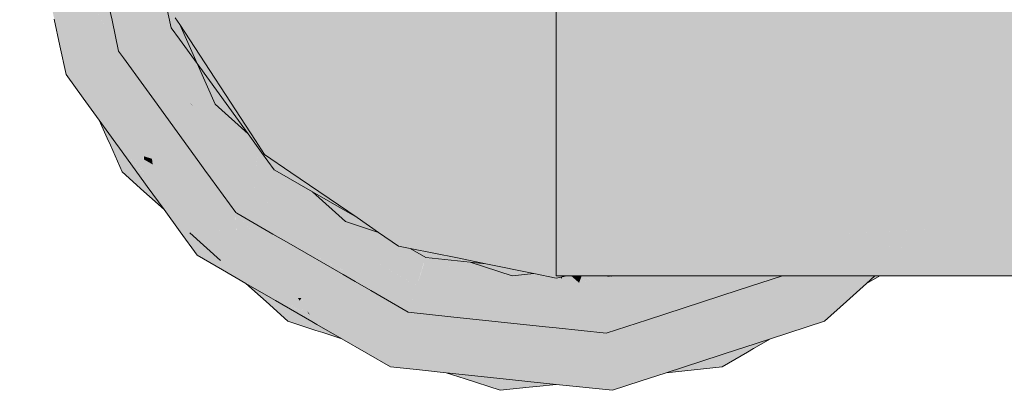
# Model space of a CAD drawing. Header units: millimetres. Extents: x 321 to 585, y -277 to 9.
# Tile 340 of 656: x 530.1492 to 530.3547, y -245.858 to -245.7807. Entities that reach past the tile are written whole.
import ezdxf

# ---------------------------------------------------------------- set-up
doc = ezdxf.new("R2010")
doc.units = ezdxf.units.MM
doc.header["$MEASUREMENT"] = 0
doc.layers.add('TQ-Aparelho sanitário', color=9, linetype='Continuous', lineweight=18)

msp = doc.modelspace()

# ---------------------------------------------------------------- hatches: boundary and pattern name
at = {"layer": 'TQ-Aparelho sanitário', "linetype": 'Continuous'}
for points in [[(530.16313, -245.75194), (530.16758, -245.76418), (530.16903, -245.76617), (530.17082, -245.76864), (530.172, -245.77026), (530.17095, -245.76796), (530.16938, -245.76453), (530.17095, -245.76796), (530.172, -245.77026), (530.17114, -245.76701), (530.172, -245.77026), (530.17512, -245.78491), (530.17745, -245.77776), (530.17122, -245.76659), (530.16987, -245.76224), (530.16479, -245.75447), (530.16987, -245.76224), (530.17122, -245.76659), (530.17745, -245.77776), (530.1783, -245.77513), (530.17472, -245.76966), (530.17193, -245.7654), (530.17156, -245.76483), (530.17148, -245.76525), (530.17156, -245.76483), (530.1705, -245.7632), (530.17156, -245.76483), (530.1716, -245.76464), (530.17156, -245.76483), (530.17193, -245.7654), (530.17472, -245.76966), (530.1783, -245.77513), (530.17212, -245.76193), (530.17169, -245.76416), (530.17212, -245.76193), (530.17008, -245.76124), (530.17212, -245.76193), (530.1783, -245.77513), (530.17512, -245.78491), (530.18392, -245.79704), (530.18505, -245.79769), (530.19687, -245.8045), (530.18414, -245.79304), (530.19, -245.79832), (530.18623, -245.78986), (530.18264, -245.78491), (530.18265, -245.78535), (530.18281, -245.79184), (530.18265, -245.78535), (530.18263, -245.78528), (530.18265, -245.78535), (530.18253, -245.78161), (530.18197, -245.78186), (530.1808, -245.78238), (530.17972, -245.77731), (530.17888, -245.77335), (530.17225, -245.7613), (530.17888, -245.77335), (530.17233, -245.76089), (530.17078, -245.75794), (530.17233, -245.76089), (530.17888, -245.77335), (530.17263, -245.75932), (530.17118, -245.75606), (530.16696, -245.7466), (530.17263, -245.75932), (530.17511, -245.76488), (530.17386, -245.75299), (530.17511, -245.76488), (530.17511, -245.7556), (530.17419, -245.7513), (530.17319, -245.7466), (530.17358, -245.73877), (530.17252, -245.7333), (530.17358, -245.73877), (530.17431, -245.72414), (530.17222, -245.72734), (530.17156, -245.72835), (530.17222, -245.72734), (530.17431, -245.72414), (530.17319, -245.7466), (530.17511, -245.7466), (530.17464, -245.72364), (530.17455, -245.7194), (530.17464, -245.72364), (530.17468, -245.72358), (530.17464, -245.72364), (530.17494, -245.73838), (530.17511, -245.73759), (530.17511, -245.72292), (530.17511, -245.7283), (530.17913, -245.71677), (530.17511, -245.7283), (530.17888, -245.71982), (530.17972, -245.71587), (530.18015, -245.71385), (530.17511, -245.71863), (530.18178, -245.71229), (530.18197, -245.71132), (530.1808, -245.7108), (530.18623, -245.70332), (530.17511, -245.70826), (530.17199, -245.72292), (530.17121, -245.72659), (530.17199, -245.72292), (530.17511, -245.70826), (530.18199, -245.7052), (530.18623, -245.70332), (530.1922, -245.68992), (530.18855, -245.69241), (530.1873, -245.69326), (530.18855, -245.69241), (530.1922, -245.68992), (530.19394, -245.68602), (530.18935, -245.68867), (530.18496, -245.6912), (530.18405, -245.69548), (530.18391, -245.69615), (530.18473, -245.69502), (530.18391, -245.69615), (530.18405, -245.69548), (530.18496, -245.6912), (530.18147, -245.69725), (530.18496, -245.6912), (530.18935, -245.68867), (530.19394, -245.68602), (530.19814, -245.67657), (530.20708, -245.66959), (530.19814, -245.67657), (530.1922, -245.68992), (530.19, -245.69486), (530.19803, -245.68593), (530.19, -245.69486), (530.19686, -245.68868), (530.19967, -245.68482), (530.2023, -245.68119), (530.2045, -245.68151), (530.2046, -245.68145), (530.21575, -245.66783), (530.21195, -245.6686), (530.21108, -245.66911), (530.21195, -245.6686), (530.21135, -245.66872), (530.20798, -245.66941), (530.21135, -245.66872), (530.21195, -245.6686), (530.21575, -245.66783), (530.2046, -245.68145), (530.21637, -245.6677), (530.21917, -245.66444), (530.21408, -245.66497), (530.21917, -245.66444), (530.21637, -245.6677), (530.21686, -245.6676), (530.21637, -245.6677), (530.20729, -245.67831), (530.21035, -245.67654), (530.22127, -245.66671), (530.21719, -245.67039), (530.22406, -245.66815), (530.22657, -245.66644), (530.22825, -245.66529), (530.23028, -245.66488), (530.22913, -245.66468), (530.23028, -245.66488), (530.23069, -245.66479), (530.23127, -245.66446), (530.22966, -245.66432), (530.23203, -245.66452), (530.23437, -245.66404), (530.23017, -245.66398), (530.2244, -245.66389), (530.23017, -245.66398), (530.23136, -245.66316), (530.23017, -245.66398), (530.23437, -245.66404), (530.23399, -245.66289), (530.23359, -245.66164), (530.23207, -245.65699), (530.23028, -245.65148), (530.21549, -245.66303), (530.21284, -245.6651), (530.21549, -245.66303), (530.2165, -245.66164), (530.21549, -245.66303), (530.22427, -245.65617), (530.23028, -245.65148), (530.22248, -245.65599), (530.21762, -245.6601), (530.21155, -245.66523), (530.20618, -245.66978), (530.21155, -245.66523), (530.21762, -245.6601), (530.22248, -245.65599), (530.21925, -245.65785), (530.20535, -245.66588), (530.20218, -245.67059), (530.20067, -245.6709), (530.20218, -245.67059), (530.20535, -245.66588), (530.20206, -245.66778), (530.1945, -245.67215), (530.19428, -245.67228), (530.18547, -245.6888), (530.1907, -245.67899), (530.19428, -245.67228), (530.189, -245.67954), (530.18583, -245.68711), (530.18386, -245.69184), (530.18069, -245.69778), (530.18386, -245.69184), (530.18583, -245.68711), (530.189, -245.67954), (530.18622, -245.68528), (530.18274, -245.69249), (530.17992, -245.69831), (530.18274, -245.69249), (530.18622, -245.68528), (530.189, -245.67954), (530.1868, -245.68257), (530.17732, -245.69562), (530.17643, -245.70069), (530.17511, -245.7016), (530.17643, -245.70069), (530.17732, -245.69562), (530.17511, -245.69866), (530.17086, -245.7045), (530.16983, -245.70591), (530.16997, -245.72018), (530.17081, -245.72454), (530.16997, -245.72018), (530.17002, -245.72564), (530.17006, -245.73063), (530.17049, -245.72998), (530.17008, -245.73194), (530.16986, -245.73094), (530.16972, -245.73116), (530.16986, -245.73094), (530.17008, -245.73194), (530.17049, -245.72998), (530.17006, -245.73063), (530.17002, -245.72564), (530.16903, -245.72701), (530.16827, -245.72804), (530.16785, -245.73402), (530.16827, -245.72804), (530.16903, -245.72701), (530.17002, -245.72564), (530.16997, -245.72018), (530.16983, -245.70591), (530.16913, -245.71588), (530.16852, -245.7246), (530.16913, -245.71588), (530.1693, -245.71349), (530.16876, -245.71398), (530.1693, -245.71349), (530.16983, -245.70591), (530.16845, -245.71241), (530.16797, -245.71469), (530.16777, -245.72108), (530.16752, -245.72909), (530.16734, -245.73481), (530.16752, -245.72909), (530.16777, -245.72108), (530.16797, -245.71469), (530.16719, -245.71836), (530.1671, -245.72966), (530.16705, -245.73524), (530.1671, -245.72966), (530.16719, -245.71836), (530.16383, -245.73416), (530.16492, -245.73849), (530.16399, -245.73992), (530.16492, -245.73849), (530.16383, -245.73416), (530.16306, -245.73782), (530.16194, -245.74305), (530.16119, -245.7466), (530.16194, -245.75011), (530.16305, -245.75536), (530.16383, -245.75901), (530.16719, -245.77483), (530.16796, -245.77846), (530.16846, -245.78079), (530.16877, -245.77919), (530.16913, -245.7773), (530.16996, -245.77307), (530.16835, -245.76938), (530.16996, -245.77307), (530.16913, -245.7773), (530.16877, -245.77919), (530.16846, -245.78079), (530.16983, -245.78726), (530.17086, -245.78868), (530.17511, -245.79452), (530.17732, -245.79756), (530.17971, -245.79894), (530.18131, -245.79986), (530.18281, -245.80073), (530.17511, -245.79273), (530.17184, -245.78935), (530.1723, -245.78966), (530.17184, -245.78935), (530.18281, -245.80073), (530.18131, -245.79986), (530.17971, -245.79894), (530.17732, -245.79756), (530.1868, -245.81061), (530.18784, -245.81204), (530.18765, -245.81106), (530.18658, -245.80553), (530.1855, -245.8045), (530.18658, -245.80553), (530.18765, -245.81106), (530.18784, -245.81204), (530.18903, -245.81367), (530.19428, -245.82089), (530.19452, -245.82103), (530.20067, -245.82228), (530.19452, -245.82103), (530.20187, -245.82497), (530.1945, -245.82102), (530.20206, -245.82539), (530.20583, -245.82734), (530.20206, -245.82539), (530.20578, -245.82734), (530.21583, -245.83251), (530.21804, -245.83366), (530.21578, -245.83245), (530.20639, -245.8274), (530.21578, -245.83245), (530.214, -245.82972), (530.2139, -245.82957), (530.20891, -245.82766), (530.2139, -245.82957), (530.214, -245.82972), (530.21578, -245.83245), (530.21804, -245.83366), (530.21583, -245.83252), (530.20578, -245.82734), (530.2159, -245.83263), (530.20578, -245.82734), (530.20206, -245.82539), (530.20535, -245.82729), (530.21593, -245.83268), (530.21815, -245.8338), (530.21593, -245.83268), (530.20535, -245.82729), (530.2167, -245.83385), (530.21925, -245.83532), (530.22426, -245.837), (530.21552, -245.83019), (530.21304, -245.82826), (530.21281, -245.82807), (530.21304, -245.82826), (530.21293, -245.82808), (530.21304, -245.82826), (530.21552, -245.83019), (530.22426, -245.837), (530.21925, -245.83532), (530.22248, -245.83719), (530.23028, -245.84169), (530.23207, -245.83618), (530.21408, -245.8282), (530.2122, -245.82697), (530.21408, -245.8282), (530.23207, -245.83618), (530.21915, -245.82873), (530.23196, -245.83611), (530.22828, -245.82969), (530.22437, -245.82928), (530.22828, -245.82969), (530.22712, -245.82766), (530.22397, -245.82701), (530.22124, -245.82646), (530.21269, -245.82472), (530.2119, -245.82456), (530.21269, -245.82472), (530.22124, -245.82646), (530.22397, -245.82701), (530.22712, -245.82766), (530.23196, -245.83611), (530.23207, -245.83618), (530.23354, -245.8315), (530.23396, -245.83027), (530.22892, -245.82834), (530.23396, -245.83027), (530.23069, -245.82838), (530.22825, -245.82789), (530.22661, -245.82676), (530.2241, -245.82505), (530.21719, -245.82281), (530.2111, -245.8241), (530.21135, -245.82445), (530.2111, -245.8241), (530.21005, -245.82368), (530.21043, -245.82426), (530.21204, -245.82672), (530.21043, -245.82426), (530.21005, -245.82368), (530.20795, -245.82376), (530.21005, -245.82368), (530.2111, -245.8241), (530.21719, -245.82281), (530.2103, -245.81661), (530.20501, -245.81355), (530.208, -245.81983), (530.2074, -245.81963), (530.19812, -245.81662), (530.20986, -245.82338), (530.19812, -245.81662), (530.20703, -245.82357), (530.19817, -245.81666), (530.19812, -245.81662), (530.18636, -245.80441), (530.18524, -245.80325), (530.18497, -245.80197), (530.18524, -245.80325), (530.18636, -245.80441), (530.18614, -245.80328), (530.186, -245.80257), (530.18614, -245.80328), (530.18932, -245.80449), (530.18538, -245.79941), (530.18406, -245.79769), (530.18538, -245.79941), (530.18529, -245.79894), (530.18538, -245.79941), (530.18932, -245.80449), (530.18614, -245.80328), (530.18636, -245.80441), (530.19812, -245.81662), (530.19872, -245.80992), (530.19891, -245.80784), (530.18689, -245.79963), (530.1852, -245.79847), (530.18522, -245.79857), (530.18472, -245.79814), (530.1852, -245.79847), (530.18513, -245.79809), (530.1852, -245.79847), (530.18689, -245.79963), (530.19891, -245.80784), (530.19895, -245.80737), (530.19687, -245.8045), (530.18505, -245.79769), (530.18392, -245.79704), (530.18508, -245.79784), (530.18392, -245.79704), (530.18509, -245.79788), (530.18392, -245.79704), (530.17512, -245.78491), (530.17006, -245.77253), (530.1685, -245.76869), (530.16546, -245.76126), (530.1685, -245.76869), (530.17006, -245.77253), (530.17026, -245.77154), (530.17006, -245.77253), (530.17512, -245.78491), (530.172, -245.77026), (530.17072, -245.76914), (530.16876, -245.76743), (530.17072, -245.76914), (530.172, -245.77026), (530.17082, -245.76864), (530.16903, -245.76617), (530.16758, -245.76418), (530.16378, -245.75372)], [(530.26119, -245.83458), (530.26343, -245.8341), (530.26283, -245.8341), (530.26195, -245.8341), (530.26119, -245.8341), (530.26119, -245.83313), (530.26038, -245.83305), (530.26119, -245.83313), (530.26388, -245.83285), (530.25767, -245.82789), (530.25469, -245.8088), (530.25739, -245.82615), (530.25767, -245.82789), (530.26119, -245.8307), (530.26119, -245.82789), (530.26119, -245.82661), (530.26119, -245.82615), (530.26119, -245.82661), (530.27005, -245.82615), (530.26119, -245.81615), (530.27005, -245.82615), (530.26119, -245.82661), (530.26119, -245.82789), (530.26119, -245.8307), (530.27159, -245.82789), (530.2724, -245.82615), (530.26119, -245.81517), (530.26119, -245.8088), (530.26119, -245.81517), (530.2724, -245.82615), (530.27159, -245.82789), (530.26119, -245.8307), (530.26388, -245.83285), (530.26872, -245.83235), (530.28372, -245.82789), (530.28342, -245.82615), (530.28042, -245.8088), (530.26119, -245.78902), (530.28631, -245.78027), (530.26119, -245.75562), (530.26119, -245.78027), (530.26119, -245.75562), (530.25268, -245.78027), (530.26119, -245.75562), (530.28838, -245.7466), (530.26119, -245.72093), (530.26119, -245.7466), (530.26119, -245.72093), (530.25199, -245.7466), (530.26119, -245.72093), (530.28631, -245.7129), (530.26119, -245.69024), (530.26119, -245.7129), (530.26119, -245.69024), (530.25268, -245.7129), (530.26119, -245.69024), (530.28042, -245.68437), (530.30282, -245.68437), (530.27444, -245.66703), (530.28546, -245.66703), (530.28372, -245.66529), (530.27159, -245.66529), (530.2724, -245.66703), (530.27159, -245.66529), (530.26119, -245.6657), (530.26119, -245.66703), (530.26119, -245.6657), (530.25974, -245.66703), (530.26119, -245.66824), (530.26119, -245.68437), (530.26119, -245.66824), (530.25469, -245.68437), (530.26119, -245.66824), (530.25767, -245.66529), (530.25974, -245.66703), (530.26119, -245.6657), (530.26119, -245.66529), (530.26119, -245.6657), (530.27159, -245.66529), (530.26119, -245.6605), (530.27159, -245.66529), (530.28372, -245.66529), (530.26388, -245.66032), (530.26119, -245.66031), (530.26119, -245.66012), (530.26073, -245.66009), (530.26038, -245.66012), (530.25823, -245.66035), (530.26038, -245.66012), (530.26073, -245.66009), (530.26119, -245.66004), (530.26047, -245.65996), (530.2583, -245.65974), (530.25624, -245.66056), (530.2583, -245.65974), (530.26047, -245.65996), (530.26119, -245.65859), (530.25705, -245.65961), (530.25452, -245.66074), (530.24435, -245.66529), (530.25452, -245.66074), (530.25705, -245.65961), (530.25092, -245.66111), (530.25705, -245.65961), (530.26119, -245.65859), (530.25648, -245.65955), (530.25694, -245.65959), (530.25648, -245.65955), (530.2502, -245.66119), (530.25071, -245.66114), (530.2502, -245.66119), (530.23394, -245.66529), (530.23008, -245.68437), (530.23394, -245.66529), (530.2502, -245.66119), (530.25648, -245.65955), (530.2465, -245.66158), (530.24937, -245.66128), (530.2465, -245.66158), (530.23288, -245.66529), (530.2465, -245.66158), (530.24061, -245.66277), (530.23069, -245.66479), (530.22983, -245.66529), (530.23069, -245.66479), (530.22825, -245.66529), (530.22649, -245.66722), (530.2263, -245.66742), (530.22649, -245.66722), (530.22592, -245.66755), (530.22649, -245.66722), (530.22825, -245.66529), (530.22442, -245.66803), (530.22382, -245.66876), (530.21085, -245.68437), (530.22054, -245.7129), (530.21085, -245.68437), (530.22382, -245.66876), (530.22442, -245.66803), (530.22172, -245.66997), (530.22442, -245.66803), (530.22825, -245.66529), (530.22406, -245.66815), (530.21961, -245.67119), (530.22084, -245.67048), (530.21961, -245.67119), (530.20165, -245.68437), (530.21961, -245.67119), (530.20584, -245.6806), (530.20032, -245.68437), (530.20008, -245.68579), (530.20032, -245.68437), (530.19849, -245.68721), (530.19541, -245.7129), (530.21719, -245.7466), (530.19541, -245.7129), (530.19849, -245.68721), (530.20032, -245.68437), (530.19842, -245.68728), (530.18196, -245.7129), (530.19842, -245.68728), (530.18261, -245.71146), (530.18166, -245.7129), (530.18177, -245.71334), (530.19, -245.7466), (530.22054, -245.78027), (530.19, -245.7466), (530.18177, -245.71334), (530.18166, -245.7129), (530.18143, -245.71411), (530.17511, -245.7466), (530.19541, -245.78027), (530.23008, -245.8088), (530.19541, -245.78027), (530.17511, -245.7466), (530.18142, -245.77906), (530.18196, -245.78027), (530.18142, -245.77906), (530.18166, -245.78027), (530.18249, -245.78145), (530.18219, -245.78079), (530.18249, -245.78145), (530.21085, -245.8088), (530.24435, -245.82789), (530.21085, -245.8088), (530.18249, -245.78145), (530.18166, -245.78027), (530.18261, -245.78172), (530.20164, -245.8088), (530.18261, -245.78172), (530.19843, -245.80591), (530.20032, -245.8088), (530.20389, -245.81083), (530.20032, -245.8088), (530.20579, -245.81254), (530.20411, -245.81103), (530.20579, -245.81254), (530.21961, -245.82198), (530.2241, -245.82505), (530.22598, -245.82566), (530.2241, -245.82505), (530.22825, -245.82789), (530.22983, -245.82789), (530.23284, -245.82789), (530.23394, -245.82789), (530.23284, -245.82789), (530.22983, -245.82789), (530.22825, -245.82789), (530.23069, -245.82838), (530.24056, -245.83039), (530.2465, -245.8316), (530.24721, -245.83167), (530.25092, -245.83206), (530.2534, -245.83232), (530.25624, -245.83262), (530.2598, -245.83299), (530.25624, -245.83262), (530.2534, -245.83232), (530.25092, -245.83206), (530.24721, -245.83167), (530.2465, -245.8316), (530.25705, -245.83357), (530.2583, -245.83344), (530.25705, -245.83357), (530.2465, -245.8316), (530.25648, -245.83363), (530.26119, -245.83458), (530.26047, -245.83321), (530.26093, -245.8341)], [(530.15388, -245.76578), (530.15586, -245.77152), (530.15593, -245.77134), (530.15586, -245.77152), (530.15588, -245.7716), (530.15572, -245.77236), (530.15562, -245.77206), (530.15326, -245.76522), (530.15287, -245.76392), (530.15312, -245.76509), (530.15545, -245.77244), (530.1556, -245.77293), (530.15544, -245.77245), (530.15312, -245.76509), (530.15493, -245.7736), (530.15519, -245.77484), (530.15641, -245.7806), (530.1576, -245.78617), (530.15934, -245.78717), (530.15975, -245.78741), (530.15934, -245.78717), (530.1576, -245.78617), (530.15887, -245.79214), (530.16255, -245.79669), (530.16288, -245.79513), (530.16111, -245.79115), (530.16003, -245.78757), (530.16111, -245.79115), (530.16009, -245.78761), (530.16017, -245.78766), (530.16009, -245.78761), (530.16111, -245.79115), (530.16483, -245.79952), (530.16288, -245.79513), (530.16255, -245.79669), (530.15887, -245.79214), (530.16246, -245.79709), (530.16579, -245.80167), (530.16926, -245.80644), (530.17004, -245.80751), (530.17511, -245.8128), (530.17033, -245.80761), (530.17511, -245.81278), (530.17531, -245.81301), (530.17511, -245.81281), (530.17004, -245.80751), (530.17511, -245.81449), (530.17583, -245.81549), (530.17934, -245.82031), (530.18269, -245.82492), (530.18469, -245.82513), (530.18516, -245.82518), (530.18469, -245.82513), (530.18269, -245.82492), (530.18625, -245.82982), (530.19154, -245.83287), (530.19145, -245.83247), (530.19154, -245.83287), (530.19641, -245.83568), (530.20159, -245.83867), (530.20289, -245.83924), (530.20949, -245.84207), (530.20926, -245.84157), (530.20354, -245.83917), (530.20932, -245.84159), (530.20363, -245.83916), (530.20279, -245.8388), (530.20363, -245.83916), (530.20393, -245.83913), (530.20334, -245.83886), (530.20393, -245.83913), (530.20363, -245.83916), (530.20932, -245.84159), (530.20439, -245.83908), (530.20412, -245.83894), (530.20439, -245.83908), (530.20492, -245.83902), (530.20439, -245.83908), (530.20926, -245.84156), (530.20932, -245.84159), (530.2092, -245.84143), (530.20766, -245.83931), (530.20652, -245.83886), (530.19467, -245.83411), (530.20652, -245.83886), (530.20766, -245.83931), (530.20727, -245.83878), (530.20766, -245.83931), (530.2092, -245.84143), (530.20932, -245.84159), (530.2085, -245.83985), (530.20827, -245.83938), (530.20796, -245.83871), (530.20777, -245.83873), (530.20796, -245.83871), (530.20297, -245.82744), (530.20271, -245.82701), (530.20243, -245.82698), (530.20271, -245.82701), (530.20153, -245.82508), (530.20026, -245.82676), (530.19938, -245.82791), (530.20026, -245.82676), (530.20326, -245.8228), (530.19926, -245.82199), (530.19871, -245.82188), (530.19436, -245.82099), (530.19924, -245.82665), (530.19435, -245.82099), (530.1984, -245.82656), (530.19435, -245.82099), (530.19428, -245.8209), (530.19428, -245.82098), (530.19443, -245.82615), (530.19426, -245.82097), (530.19268, -245.82596), (530.19112, -245.83092), (530.18997, -245.82568), (530.18774, -245.81501), (530.18785, -245.82546), (530.18736, -245.82541), (530.18788, -245.828), (530.18554, -245.82522), (530.18788, -245.828), (530.18564, -245.82523), (530.18788, -245.828), (530.18736, -245.82541), (530.18614, -245.82528), (530.18736, -245.82541), (530.18541, -245.81577), (530.1847, -245.81227), (530.18736, -245.82541), (530.18785, -245.82546), (530.18774, -245.81501), (530.19, -245.82565), (530.1904, -245.8252), (530.18856, -245.81575), (530.18831, -245.81442), (530.1881, -245.81337), (530.18734, -245.81313), (530.1881, -245.81337), (530.18831, -245.81442), (530.18856, -245.81575), (530.1904, -245.8252), (530.19428, -245.8209), (530.18903, -245.81367), (530.18784, -245.81204), (530.1868, -245.81061), (530.18342, -245.80595), (530.17732, -245.79756), (530.17597, -245.79678), (530.17732, -245.79756), (530.17511, -245.79452), (530.17511, -245.79571), (530.17523, -245.79635), (530.17511, -245.79571), (530.17511, -245.79628), (530.17799, -245.81009), (530.17511, -245.79628), (530.17511, -245.79571), (530.17511, -245.79452), (530.17477, -245.79406), (530.17506, -245.79625), (530.17511, -245.79662), (530.1768, -245.80971), (530.17695, -245.81089), (530.1751, -245.80981), (530.17515, -245.81227), (530.17511, -245.81222), (530.17094, -245.80781), (530.17515, -245.81227), (530.17104, -245.80784), (530.17029, -245.80704), (530.17078, -245.80732), (530.17029, -245.80704), (530.17104, -245.80784), (530.17132, -245.80793), (530.17104, -245.80784), (530.17515, -245.81227), (530.17175, -245.80807), (530.17147, -245.80772), (530.17175, -245.80807), (530.1725, -245.80831), (530.17382, -245.80874), (530.1725, -245.80831), (530.17175, -245.80807), (530.17511, -245.81221), (530.17511, -245.81207), (530.17456, -245.8095), (530.17444, -245.80894), (530.17456, -245.8095), (530.17511, -245.81207), (530.17511, -245.81221), (530.17515, -245.81227), (530.17511, -245.81026), (530.1751, -245.80981), (530.17508, -245.80915), (530.17492, -245.8091), (530.17508, -245.80915), (530.17511, -245.79662), (530.17506, -245.79625), (530.17477, -245.79406), (530.17482, -245.79611), (530.17477, -245.79406), (530.17297, -245.79505), (530.17164, -245.79578), (530.17297, -245.79505), (530.17697, -245.79285), (530.17388, -245.79074), (530.17337, -245.79039), (530.17011, -245.78816), (530.17205, -245.79451), (530.17011, -245.78816), (530.17001, -245.78809), (530.17128, -245.79407), (530.16786, -245.7921), (530.17128, -245.79407), (530.17001, -245.78809), (530.16961, -245.78782), (530.17001, -245.78809), (530.17011, -245.78816), (530.17337, -245.79039), (530.16983, -245.78726), (530.1692, -245.78754), (530.16399, -245.78986), (530.16695, -245.78855), (530.16983, -245.78726), (530.16846, -245.78079), (530.16796, -245.77846), (530.16602, -245.78035), (530.16788, -245.78373), (530.16202, -245.77311), (530.16125, -245.78828), (530.16186, -245.77628), (530.16202, -245.77311), (530.15886, -245.77026), (530.15703, -245.76889), (530.15682, -245.76935), (530.15703, -245.76889), (530.15646, -245.76886), (530.15446, -245.7663), (530.15646, -245.76886), (530.15703, -245.76889), (530.15886, -245.77026), (530.15711, -245.76869), (530.1566, -245.76822), (530.15486, -245.76666), (530.1566, -245.76822), (530.15711, -245.76869), (530.15886, -245.77026), (530.15757, -245.76767), (530.15886, -245.77026), (530.16202, -245.77311), (530.1628, -245.75759), (530.16202, -245.77311), (530.16602, -245.78035), (530.16667, -245.7773), (530.16713, -245.77511), (530.16667, -245.7773), (530.16602, -245.78035), (530.16796, -245.77846), (530.16717, -245.77492), (530.16796, -245.77846), (530.16719, -245.77483), (530.16353, -245.7586), (530.16719, -245.77483), (530.16383, -245.75901), (530.16305, -245.75536), (530.16294, -245.75481), (530.16289, -245.75572), (530.16234, -245.75696), (530.15769, -245.76741), (530.16234, -245.75696), (530.16289, -245.75572), (530.16227, -245.75686), (530.16289, -245.75572), (530.16294, -245.75481), (530.16205, -245.75655), (530.15697, -245.76647), (530.15438, -245.766), (530.15697, -245.76647), (530.16205, -245.75655), (530.16294, -245.75481), (530.16194, -245.75011), (530.16119, -245.7466), (530.16111, -245.74885), (530.16119, -245.7466), (530.15964, -245.7466), (530.16024, -245.74751), (530.15964, -245.7466), (530.15481, -245.7466), (530.15743, -245.7502), (530.15481, -245.7466), (530.15221, -245.74301), (530.15164, -245.7466), (530.15164, -245.75576), (530.1609, -245.75498), (530.15938, -245.75511), (530.15164, -245.75576), (530.15164, -245.75095), (530.1507, -245.75224), (530.15164, -245.75095), (530.15164, -245.7466), (530.15211, -245.74287), (530.15164, -245.7466), (530.15215, -245.74293), (530.15164, -245.7466), (530.15221, -245.74301), (530.15481, -245.7466), (530.15962, -245.7466), (530.16119, -245.7466), (530.16068, -245.74499), (530.15481, -245.72658), (530.15482, -245.72653), (530.1544, -245.7269), (530.15436, -245.7272), (530.15439, -245.72691), (530.15501, -245.71976), (530.15519, -245.71835), (530.15493, -245.71957), (530.15408, -245.72719), (530.15402, -245.72768), (530.15407, -245.7272), (530.15493, -245.71957), (530.15313, -245.72805), (530.15287, -245.72925), (530.15192, -245.74262), (530.15164, -245.74223), (530.15192, -245.74262), (530.15287, -245.72925), (530.15164, -245.73506), (530.15046, -245.7406), (530.14919, -245.7466), (530.15046, -245.75257), (530.15164, -245.75813), (530.15287, -245.76392), (530.15333, -245.76528), (530.15563, -245.77203), (530.15572, -245.77236), (530.15588, -245.7716), (530.15585, -245.77153), (530.15382, -245.76572), (530.15588, -245.7716), (530.15388, -245.76578), (530.15358, -245.7649)], [(530.26119, -245.8341), (530.26343, -245.8341), (530.27039, -245.8341), (530.30843, -245.8341), (530.32773, -245.8341), (530.32872, -245.8341), (530.34639, -245.8341), (530.42119, -245.8341), (530.35631, -245.83087), (530.42119, -245.8341), (530.42119, -245.82615), (530.35973, -245.82976), (530.33605, -245.82987), (530.33218, -245.83009), (530.33605, -245.82987), (530.35973, -245.82976), (530.42119, -245.82615), (530.42119, -245.82281), (530.42119, -245.81639), (530.39628, -245.81899), (530.42119, -245.81639), (530.42119, -245.80978), (530.42119, -245.79832), (530.42119, -245.79745), (530.42119, -245.78072), (530.42119, -245.76488), (530.40794, -245.76185), (530.40458, -245.76488), (530.39038, -245.77767), (530.37757, -245.7892), (530.39881, -245.79364), (530.41958, -245.79798), (530.41854, -245.79832), (530.40496, -245.80273), (530.37227, -245.81335), (530.36815, -245.81469), (530.39395, -245.81864), (530.39123, -245.81952), (530.39395, -245.81864), (530.36815, -245.81469), (530.37227, -245.81335), (530.40496, -245.80273), (530.41854, -245.79832), (530.41958, -245.79798), (530.39881, -245.79364), (530.39071, -245.79832), (530.36356, -245.81399), (530.35486, -245.81901), (530.36356, -245.81399), (530.39071, -245.79832), (530.39881, -245.79364), (530.37757, -245.7892), (530.37162, -245.79456), (530.36745, -245.79832), (530.35202, -245.81222), (530.34862, -245.81527), (530.34026, -245.82281), (530.34317, -245.82281), (530.34828, -245.82281), (530.35985, -245.82281), (530.38112, -245.82281), (530.37806, -245.8238), (530.37389, -245.82516), (530.37085, -245.82615), (530.36649, -245.82756), (530.37085, -245.82615), (530.37389, -245.82516), (530.37806, -245.8238), (530.38112, -245.82281), (530.35985, -245.82281), (530.34828, -245.82281), (530.34572, -245.82429), (530.34828, -245.82281), (530.34317, -245.82281), (530.34026, -245.82281), (530.34862, -245.81527), (530.35202, -245.81222), (530.36745, -245.79832), (530.37162, -245.79456), (530.37757, -245.7892), (530.39038, -245.77767), (530.40458, -245.76488), (530.40794, -245.76185), (530.26119, -245.7283), (530.26119, -245.76488), (530.26119, -245.79832), (530.26119, -245.82281), (530.33822, -245.82442), (530.33862, -245.82429), (530.33822, -245.82442), (530.33847, -245.82442), (530.33796, -245.82488), (530.34344, -245.82452), (530.34524, -245.82456), (530.34344, -245.82452), (530.34157, -245.82472), (530.34344, -245.82452), (530.33796, -245.82488), (530.33768, -245.82513), (530.33655, -245.82615), (530.34249, -245.82615), (530.33655, -245.82615), (530.32854, -245.82756), (530.33452, -245.82798), (530.33879, -245.82828), (530.33261, -245.8297), (530.31837, -245.83087), (530.33261, -245.8297), (530.31948, -245.8305), (530.26716, -245.83376), (530.31948, -245.8305), (530.33261, -245.8297), (530.33879, -245.82828), (530.33432, -245.82816), (530.32729, -245.82797), (530.33879, -245.82828), (530.32854, -245.82756), (530.33655, -245.82615), (530.33768, -245.82513), (530.33796, -245.82488), (530.33644, -245.82526), (530.33796, -245.82488), (530.33847, -245.82442), (530.33662, -245.82493), (530.33524, -245.82538), (530.33289, -245.82615), (530.33524, -245.82538), (530.32794, -245.82615), (530.33524, -245.82538), (530.33662, -245.82493), (530.33847, -245.82442), (530.33815, -245.82444), (530.30853, -245.82615), (530.32012, -245.82697), (530.30853, -245.82615), (530.29761, -245.82665), (530.29653, -245.82689), (530.3168, -245.82731), (530.31404, -245.8276), (530.3168, -245.82731), (530.29653, -245.82689), (530.29559, -245.82709), (530.29653, -245.82689), (530.29761, -245.82665), (530.30853, -245.82615), (530.30204, -245.82569), (530.29993, -245.82615), (530.30204, -245.82569), (530.26119, -245.82281), (530.26119, -245.82615), (530.29274, -245.82771), (530.30645, -245.8284), (530.29274, -245.82771), (530.27402, -245.83179), (530.27055, -245.83255), (530.32338, -245.82924), (530.26646, -245.83368), (530.26698, -245.83374), (530.26646, -245.83368), (530.26469, -245.83382), (530.32338, -245.82924), (530.27055, -245.83255), (530.27402, -245.83179), (530.29274, -245.82771), (530.26119, -245.82615), (530.26119, -245.83313), (530.26119, -245.8341), (530.26432, -245.8339), (530.26119, -245.8341), (530.26422, -245.83393)], [(530.19818, -245.80553), (530.21815, -245.82114), (530.26119, -245.7466)], [(530.18142, -245.77906), (530.18057, -245.77468), (530.17511, -245.7556), (530.17888, -245.77335), (530.17972, -245.77731), (530.1808, -245.78238), (530.18253, -245.78477), (530.18623, -245.78986), (530.19687, -245.8045), (530.19967, -245.80836), (530.2023, -245.81199), (530.20245, -245.81206), (530.20236, -245.81192), (530.20032, -245.8088), (530.19867, -245.80627), (530.19843, -245.80591), (530.19395, -245.79906), (530.1925, -245.79685), (530.18647, -245.78762), (530.18548, -245.78816), (530.18247, -245.78445), (530.18197, -245.78186), (530.18247, -245.78445), (530.18548, -245.78816), (530.18261, -245.78172), (530.18253, -245.78161), (530.18166, -245.78027), (530.18144, -245.77913)], [(530.19727, -245.80414), (530.19235, -245.79661), (530.18647, -245.78762), (530.18261, -245.78172), (530.18623, -245.78986), (530.19155, -245.79719), (530.18623, -245.78986), (530.19, -245.79832), (530.19687, -245.8045)], [(530.17149, -245.79419), (530.17507, -245.80915), (530.18206, -245.80408)], [(530.1768, -245.80971), (530.17511, -245.79662), (530.17511, -245.80916)], [(530.18472, -245.79814), (530.18522, -245.79857), (530.1852, -245.79847)], [(530.17511, -245.81449), (530.17256, -245.81098), (530.17004, -245.80751), (530.16911, -245.80721), (530.17004, -245.80751), (530.16926, -245.80644), (530.16579, -245.80167), (530.16745, -245.8054), (530.16812, -245.80689), (530.17058, -245.81242), (530.17511, -245.8165), (530.17511, -245.81506), (530.17511, -245.8165), (530.17627, -245.81755), (530.17583, -245.81549)], [(530.17256, -245.81098), (530.17173, -245.80806), (530.17086, -245.80778)], [(530.19895, -245.80737), (530.19891, -245.80784), (530.19812, -245.81662), (530.2074, -245.81963), (530.208, -245.81983), (530.20392, -245.81126), (530.20332, -245.81085), (530.20236, -245.81192), (530.20331, -245.81337), (530.20236, -245.81192), (530.2023, -245.81198), (530.19967, -245.80836)], [(530.17866, -245.81031), (530.17507, -245.80915), (530.17583, -245.81549)], [(530.17695, -245.81089), (530.1768, -245.80971), (530.17511, -245.80917), (530.17511, -245.80982)], [(530.2103, -245.81661), (530.21961, -245.82198), (530.21533, -245.81906), (530.21286, -245.81737), (530.20926, -245.81491), (530.20579, -245.81254), (530.20332, -245.81085), (530.20032, -245.8088), (530.20236, -245.81192), (530.20245, -245.81206), (530.20892, -245.81536), (530.20246, -245.81208)], [(530.2023, -245.81199), (530.20246, -245.81208), (530.20245, -245.81206)], [(530.21659, -245.81992), (530.20579, -245.81254), (530.21815, -245.82114)], [(530.18825, -245.81741), (530.18734, -245.81315), (530.18478, -245.81541), (530.18884, -245.82017)], [(530.17934, -245.82031), (530.17583, -245.81549), (530.17627, -245.81755)], [(530.18887, -245.82033), (530.18884, -245.82017), (530.18478, -245.81541), (530.17934, -245.82031), (530.19001, -245.82568)], [(530.21815, -245.82114), (530.2103, -245.81661), (530.21719, -245.82281), (530.2241, -245.82505), (530.21961, -245.82198), (530.21821, -245.82103)], [(530.19, -245.82565), (530.19112, -245.83092), (530.19428, -245.8209)], [(530.19428, -245.82089), (530.1945, -245.82102), (530.19452, -245.82103)], [(530.33847, -245.82442), (530.26119, -245.82281), (530.30853, -245.82615)], [(530.18469, -245.82513), (530.19112, -245.83092), (530.19076, -245.82923)], [(530.18563, -245.82523), (530.19076, -245.82923), (530.19066, -245.82876)], [(530.19066, -245.82876), (530.19001, -245.82568), (530.18598, -245.82526)], [(530.1984, -245.82656), (530.20727, -245.83878), (530.20796, -245.83863)], [(530.19867, -245.82659), (530.20801, -245.8387), (530.21228, -245.8313)], [(530.20293, -245.82704), (530.20278, -245.82702), (530.20153, -245.82508), (530.20271, -245.82701), (530.20297, -245.82744), (530.20799, -245.8387), (530.20975, -245.83852), (530.20799, -245.83872), (530.20829, -245.83938), (530.21041, -245.8396), (530.21108, -245.83838), (530.21041, -245.8396), (530.20827, -245.83938), (530.20932, -245.84159), (530.20977, -245.84221), (530.2095, -245.8421), (530.20261, -245.83926), (530.21018, -245.84364), (530.21125, -245.84425), (530.21644, -245.84725), (530.22658, -245.8531), (530.23263, -245.85374), (530.23163, -245.85236), (530.23263, -245.85374), (530.23824, -245.85433), (530.24422, -245.85496), (530.25402, -245.85599), (530.25526, -245.85612), (530.25222, -245.85437), (530.25, -245.85308), (530.25222, -245.85437), (530.25058, -245.85289), (530.25222, -245.85437), (530.25526, -245.85612), (530.26119, -245.85675), (530.25985, -245.84988), (530.24908, -245.85153), (530.24769, -245.85175), (530.24908, -245.85153), (530.24893, -245.85141), (530.24908, -245.85153), (530.25985, -245.84988), (530.26119, -245.85675), (530.2729, -245.85798), (530.26119, -245.84944), (530.2729, -245.85798), (530.26237, -245.84906), (530.27031, -245.85579), (530.2729, -245.85798), (530.27839, -245.85592), (530.28205, -245.85455), (530.27694, -245.85509), (530.28205, -245.85455), (530.29735, -245.84881), (530.29745, -245.84877), (530.29735, -245.84881), (530.28414, -245.85433), (530.29779, -245.84895), (530.28414, -245.85433), (530.29924, -245.84942), (530.29808, -245.84883), (530.29924, -245.84942), (530.30032, -245.84907), (530.30595, -245.84724), (530.31719, -245.84359), (530.31418, -245.84249), (530.31719, -245.84359), (530.32176, -245.83947), (530.32595, -245.8357), (530.32773, -245.8341), (530.32279, -245.8341), (530.31649, -245.8341), (530.31246, -245.8341), (530.31977, -245.83926), (530.31246, -245.8341), (530.31171, -245.8341), (530.30843, -245.8341), (530.31436, -245.8387), (530.31596, -245.84146), (530.31436, -245.8387), (530.30843, -245.8341), (530.30097, -245.83652), (530.30443, -245.83766), (530.29979, -245.83717), (530.30443, -245.83766), (530.30097, -245.83652), (530.29933, -245.83705), (530.29961, -245.83715), (530.29933, -245.83705), (530.29916, -245.83711), (530.28767, -245.84084), (530.29666, -245.84858), (530.29711, -245.84873), (530.29666, -245.84858), (530.28767, -245.84084), (530.28023, -245.84326), (530.27747, -245.84415), (530.27863, -245.84679), (530.27655, -245.84206), (530.27104, -245.84027), (530.27165, -245.84605), (530.27231, -245.85242), (530.27264, -245.85554), (530.27231, -245.85242), (530.27165, -245.84605), (530.26233, -245.84507), (530.26595, -245.84874), (530.26532, -245.8481), (530.26501, -245.8482), (530.26261, -245.84898), (530.26501, -245.8482), (530.26532, -245.8481), (530.26483, -245.8481), (530.26184, -245.84637), (530.26119, -245.84806), (530.24744, -245.85006), (530.26119, -245.84806), (530.26184, -245.84637), (530.26119, -245.84599), (530.26184, -245.84637), (530.26483, -245.8481), (530.26532, -245.8481), (530.26233, -245.84507), (530.26119, -245.84495), (530.25898, -245.84472), (530.257, -245.84451), (530.24225, -245.84295), (530.24384, -245.84682), (530.2453, -245.85037), (530.23202, -245.85231), (530.23145, -245.85212), (530.22831, -245.84779), (530.22733, -245.85079), (530.22011, -245.84062), (530.218, -245.83765), (530.22733, -245.85079), (530.22748, -245.85033), (530.22627, -245.84848), (530.22748, -245.85033), (530.22831, -245.84779), (530.22187, -245.83893), (530.21952, -245.83815), (530.22187, -245.83893), (530.22074, -245.83737), (530.21911, -245.83754), (530.21853, -245.83665), (530.21911, -245.83754), (530.22074, -245.83737), (530.22187, -245.83893), (530.22831, -245.84779), (530.23145, -245.85212), (530.23202, -245.85231), (530.2453, -245.85037), (530.24384, -245.84682), (530.24225, -245.84295), (530.23919, -245.84263), (530.23333, -245.84201), (530.23315, -245.84335), (530.23342, -245.84063), (530.23277, -245.84077), (530.23042, -245.84129), (530.23029, -245.8417), (530.22248, -245.83719), (530.21925, -245.83532), (530.2167, -245.83385), (530.21431, -245.83246), (530.20535, -245.82729), (530.20375, -245.82712), (530.20535, -245.82729), (530.20206, -245.82539), (530.20256, -245.82652), (530.20206, -245.82539), (530.20153, -245.82508), (530.20278, -245.82702)], [(530.23399, -245.83029), (530.22892, -245.82834), (530.23359, -245.83153)], [(530.23399, -245.83029), (530.24323, -245.83125), (530.2465, -245.8316), (530.24523, -245.83134), (530.24281, -245.83085), (530.24149, -245.83058), (530.24056, -245.83039), (530.24177, -245.83078), (530.24056, -245.83039), (530.23437, -245.82913), (530.23069, -245.82838)], [(530.25659, -245.83559), (530.26119, -245.83708), (530.25857, -245.83516), (530.25712, -245.8341), (530.25441, -245.8341), (530.25712, -245.8341), (530.25879, -245.8341), (530.25648, -245.83363), (530.25371, -245.83392), (530.25413, -245.8341), (530.2573, -245.83543), (530.25371, -245.83392), (530.25199, -245.8341), (530.24671, -245.83238), (530.25018, -245.83429), (530.24967, -245.8341), (530.24961, -245.8341), (530.24967, -245.8341), (530.25018, -245.83429), (530.24984, -245.8341), (530.24671, -245.83238), (530.24323, -245.83125), (530.24163, -245.83109), (530.24015, -245.83093), (530.24724, -245.8341), (530.24015, -245.83093), (530.2371, -245.83061), (530.24116, -245.8341), (530.247, -245.8341), (530.24116, -245.8341), (530.24234, -245.83511), (530.24814, -245.8345), (530.24234, -245.83511), (530.24116, -245.8341), (530.23569, -245.8294), (530.23437, -245.82913), (530.24099, -245.8341), (530.24059, -245.8341), (530.24099, -245.8341), (530.23437, -245.82913), (530.23399, -245.83029), (530.23275, -245.8341), (530.23207, -245.83618), (530.23041, -245.84129), (530.24525, -245.83806), (530.24684, -245.83771), (530.24815, -245.83742), (530.25255, -245.83647), (530.2537, -245.83622), (530.2559, -245.83574), (530.2537, -245.83622), (530.25255, -245.83647), (530.24815, -245.83742), (530.24684, -245.83771), (530.24525, -245.83806), (530.23041, -245.84129), (530.24816, -245.83847), (530.23041, -245.84129), (530.23028, -245.84169), (530.25207, -245.84073), (530.23778, -245.84136), (530.23028, -245.84169), (530.23919, -245.84263), (530.25288, -245.84119), (530.26119, -245.84032), (530.25288, -245.84119), (530.23919, -245.84263), (530.25898, -245.84472), (530.26119, -245.84495), (530.27164, -245.84605), (530.28023, -245.84326), (530.29916, -245.83711), (530.30843, -245.8341), (530.28416, -245.8341), (530.28393, -245.8341), (530.27451, -245.8341), (530.2739, -245.8341), (530.2748, -245.83456), (530.2739, -245.8341), (530.27381, -245.8341), (530.27191, -245.8341), (530.27207, -245.83427), (530.27023, -245.83262), (530.27038, -245.8341), (530.27103, -245.84027), (530.27064, -245.83651), (530.26704, -245.8341), (530.26671, -245.8341), (530.26582, -245.8341), (530.26803, -245.83597), (530.26579, -245.8341), (530.26566, -245.8341), (530.26713, -245.83579), (530.26566, -245.8341), (530.26543, -245.8341), (530.26486, -245.8341), (530.26343, -245.8341), (530.26421, -245.8352), (530.26343, -245.8341), (530.26314, -245.83416), (530.26234, -245.83433), (530.26241, -245.83483), (530.26279, -245.8376), (530.26241, -245.83483), (530.26209, -245.83439), (530.26167, -245.83448), (530.26175, -245.8347), (530.26154, -245.8341), (530.26119, -245.8341), (530.26119, -245.83458), (530.25879, -245.8341), (530.25712, -245.8341), (530.26119, -245.83708)], [(530.2465, -245.8316), (530.24323, -245.83125), (530.25199, -245.8341), (530.25648, -245.83363), (530.25343, -245.83301), (530.25213, -245.83274)], [(530.26241, -245.83483), (530.26234, -245.83433), (530.26209, -245.83439)], [(530.26596, -245.83556), (530.26652, -245.8341), (530.26426, -245.8341)], [(530.27064, -245.83651), (530.27038, -245.8341), (530.26642, -245.83368)], [(530.27142, -245.8341), (530.27149, -245.83421), (530.27318, -245.83439)], [(530.32595, -245.8357), (530.32872, -245.8341), (530.32773, -245.8341)], [(530.21042, -245.84416), (530.21101, -245.84548), (530.2125, -245.84596), (530.21644, -245.84725), (530.21125, -245.84425), (530.21018, -245.84364), (530.2092, -245.84143), (530.20641, -245.84146), (530.20261, -245.83926), (530.2016, -245.83937), (530.20261, -245.83926), (530.20159, -245.83867), (530.19641, -245.83568), (530.19948, -245.83845), (530.20062, -245.83947), (530.20518, -245.84359), (530.21101, -245.84548)], [(530.20159, -245.83867), (530.20261, -245.83926), (530.2095, -245.84209), (530.20289, -245.83924)], [(530.20641, -245.84146), (530.20443, -245.83907), (530.20349, -245.83917)], [(530.20799, -245.8387), (530.20727, -245.83878), (530.20766, -245.83931)], [(530.21173, -245.83831), (530.20801, -245.8387), (530.21125, -245.84425)], [(530.23315, -245.84335), (530.2335, -245.84061), (530.23342, -245.84063)], [(530.20926, -245.84157), (530.20949, -245.84207), (530.20977, -245.84221), (530.20932, -245.84159)], [(530.30595, -245.84724), (530.30032, -245.84907), (530.29924, -245.84942), (530.29974, -245.84959), (530.29924, -245.84942), (530.29505, -245.85078), (530.29311, -245.85141), (530.28414, -245.85433), (530.2958, -245.8531), (530.30112, -245.85003), (530.3024, -245.84929)], [(530.27869, -245.8561), (530.28414, -245.85433), (530.29745, -245.84877), (530.28205, -245.85455), (530.27839, -245.85592), (530.2729, -245.85798)], [(530.25709, -245.85718), (530.26119, -245.85675), (530.25816, -245.85043), (530.25632, -245.85103), (530.25191, -245.85246), (530.25222, -245.85437), (530.25131, -245.85384), (530.24948, -245.85798), (530.25553, -245.85735)], [(530.23824, -245.85433), (530.2422, -245.85562), (530.24948, -245.85798), (530.25052, -245.85562), (530.24974, -245.85554), (530.24422, -245.85496)]]:
    msp.add_hatch(color=93, dxfattribs=at).paths.add_polyline_path(points)

# ---------------------------------------------------------------- linework, layer by layer
at = {"layer": 'TQ-Aparelho sanitário'}
for p, q in [((530.26119, -245.76488), (530.26119, -245.79832)), ((530.17972, -245.77731), (530.1808, -245.78238)), ((530.16796, -245.77846), (530.16846, -245.78079)), ((530.15641, -245.7806), (530.1576, -245.78617)), ((530.16846, -245.78079), (530.16983, -245.78726)), ((530.18166, -245.78027), (530.18261, -245.78172)), ((530.18261, -245.78172), (530.18623, -245.78986)), ((530.18261, -245.78172), (530.19843, -245.80591)), ((530.1808, -245.78238), (530.18253, -245.78477)), ((530.18253, -245.78477), (530.18623, -245.78986)), ((530.1576, -245.78617), (530.15887, -245.79214)), ((530.16983, -245.78726), (530.17086, -245.78868)), ((530.17086, -245.78868), (530.17511, -245.79452)), ((530.18623, -245.78986), (530.19, -245.79832)), ((530.18623, -245.78986), (530.19687, -245.8045)), ((530.15887, -245.79214), (530.16246, -245.79709)), ((530.17511, -245.79452), (530.17732, -245.79756)), ((530.16246, -245.79709), (530.16579, -245.80167)), ((530.17732, -245.79756), (530.1868, -245.81061)), ((530.19, -245.79832), (530.19687, -245.8045)), ((530.26119, -245.79832), (530.26119, -245.82281)), ((530.16579, -245.80167), (530.16745, -245.8054)), ((530.16579, -245.80167), (530.16926, -245.80644)), ((530.16745, -245.8054), (530.16812, -245.80689)), ((530.19687, -245.8045), (530.19967, -245.80836)), ((530.19843, -245.80591), (530.20032, -245.8088)), ((530.16812, -245.80689), (530.17058, -245.81242)), ((530.16926, -245.80644), (530.17004, -245.80751)), ((530.17004, -245.80751), (530.17511, -245.81449)), ((530.19967, -245.80836), (530.2023, -245.81199)), ((530.20032, -245.8088), (530.20579, -245.81254)), ((530.17058, -245.81242), (530.17511, -245.8165)), ((530.1868, -245.81061), (530.18784, -245.81204)), ((530.18784, -245.81204), (530.18903, -245.81367)), ((530.2023, -245.81199), (530.20246, -245.81208)), ((530.20246, -245.81208), (530.2103, -245.81661)), ((530.20579, -245.81254), (530.21961, -245.82198)), ((530.17511, -245.81449), (530.17583, -245.81549)), ((530.18903, -245.81367), (530.19428, -245.82089)), ((530.17511, -245.8165), (530.17627, -245.81755)), ((530.17583, -245.81549), (530.17934, -245.82031)), ((530.2103, -245.81661), (530.21719, -245.82281)), ((530.2103, -245.81661), (530.21961, -245.82198)), ((530.17627, -245.81755), (530.17934, -245.82031)), ((530.17934, -245.82031), (530.18269, -245.82492)), ((530.19428, -245.82089), (530.1945, -245.82102)), ((530.1945, -245.82102), (530.20206, -245.82539)), ((530.21719, -245.82281), (530.2241, -245.82505)), ((530.21961, -245.82198), (530.2241, -245.82505)), ((530.26119, -245.82281), (530.26119, -245.82615)), ((530.18269, -245.82492), (530.18625, -245.82982)), ((530.18469, -245.82513), (530.19112, -245.83092)), ((530.20206, -245.82539), (530.20535, -245.82729)), ((530.2241, -245.82505), (530.22825, -245.82789)), ((530.26119, -245.82615), (530.26119, -245.83313)), ((530.20535, -245.82729), (530.2167, -245.83385)), ((530.22825, -245.82789), (530.23069, -245.82838)), ((530.23069, -245.82838), (530.24056, -245.83039)), ((530.23069, -245.82838), (530.23399, -245.83029)), ((530.18625, -245.82982), (530.19154, -245.83287)), ((530.23399, -245.83029), (530.24323, -245.83125)), ((530.24056, -245.83039), (530.2465, -245.8316)), ((530.19154, -245.83287), (530.19641, -245.83568)), ((530.24323, -245.83125), (530.25199, -245.8341)), ((530.24323, -245.83125), (530.2465, -245.8316)), ((530.2465, -245.8316), (530.25648, -245.83363)), ((530.26119, -245.83313), (530.26119, -245.8341)), ((530.2167, -245.83385), (530.21925, -245.83532)), ((530.25199, -245.8341), (530.25648, -245.83363)), ((530.25648, -245.83363), (530.26119, -245.83458)), ((530.26119, -245.8341), (530.26343, -245.8341)), ((530.26119, -245.83458), (530.26343, -245.8341)), ((530.26343, -245.8341), (530.27039, -245.8341)), ((530.27039, -245.8341), (530.30843, -245.8341)), ((530.29916, -245.83711), (530.30843, -245.8341)), ((530.30843, -245.8341), (530.32773, -245.8341)), ((530.32595, -245.8357), (530.32872, -245.8341)), ((530.32595, -245.8357), (530.32773, -245.8341)), ((530.32773, -245.8341), (530.32872, -245.8341)), ((530.32872, -245.8341), (530.34639, -245.8341)), ((530.34639, -245.8341), (530.42119, -245.8341)), ((530.19641, -245.83568), (530.19948, -245.83845)), ((530.19641, -245.83568), (530.20159, -245.83867)), ((530.21925, -245.83532), (530.22248, -245.83719)), ((530.22248, -245.83719), (530.23028, -245.84169)), ((530.28023, -245.84326), (530.29916, -245.83711)), ((530.32176, -245.83947), (530.32595, -245.8357)), ((530.19948, -245.83845), (530.20062, -245.83947)), ((530.20159, -245.83867), (530.20261, -245.83926)), ((530.20261, -245.83926), (530.21018, -245.84364)), ((530.20062, -245.83947), (530.20518, -245.84359)), ((530.31719, -245.84359), (530.32176, -245.83947)), ((530.23028, -245.84169), (530.23919, -245.84263)), ((530.23919, -245.84263), (530.25898, -245.84472)), ((530.27164, -245.84605), (530.28023, -245.84326)), ((530.20518, -245.84359), (530.21101, -245.84548)), ((530.21018, -245.84364), (530.21125, -245.84425)), ((530.21125, -245.84425), (530.21644, -245.84725)), ((530.25898, -245.84472), (530.26119, -245.84495)), ((530.26119, -245.84495), (530.27164, -245.84605)), ((530.30595, -245.84724), (530.31719, -245.84359)), ((530.21101, -245.84548), (530.2125, -245.84596)), ((530.2125, -245.84596), (530.21644, -245.84725)), ((530.21644, -245.84725), (530.22658, -245.8531)), ((530.30032, -245.84907), (530.30595, -245.84724)), ((530.3024, -245.84929), (530.30595, -245.84724)), ((530.28414, -245.85433), (530.29924, -245.84942)), ((530.29924, -245.84942), (530.30032, -245.84907)), ((530.30112, -245.85003), (530.3024, -245.84929)), ((530.2958, -245.8531), (530.30112, -245.85003)), ((530.22658, -245.8531), (530.23263, -245.85374)), ((530.28414, -245.85433), (530.2958, -245.8531)), ((530.23263, -245.85374), (530.23824, -245.85433)), ((530.23824, -245.85433), (530.2422, -245.85562)), ((530.23824, -245.85433), (530.24422, -245.85496)), ((530.2422, -245.85562), (530.24948, -245.85798)), ((530.24422, -245.85496), (530.25402, -245.85599)), ((530.27869, -245.8561), (530.28414, -245.85433)), ((530.24948, -245.85798), (530.25553, -245.85735)), ((530.25402, -245.85599), (530.25526, -245.85612)), ((530.25526, -245.85612), (530.26119, -245.85675)), ((530.25553, -245.85735), (530.25709, -245.85718)), ((530.25709, -245.85718), (530.26119, -245.85675)), ((530.26119, -245.85675), (530.2729, -245.85798)), ((530.2729, -245.85798), (530.27869, -245.8561))]:
    msp.add_line(p, q, dxfattribs=at)

doc.saveas('drawing.dxf')
